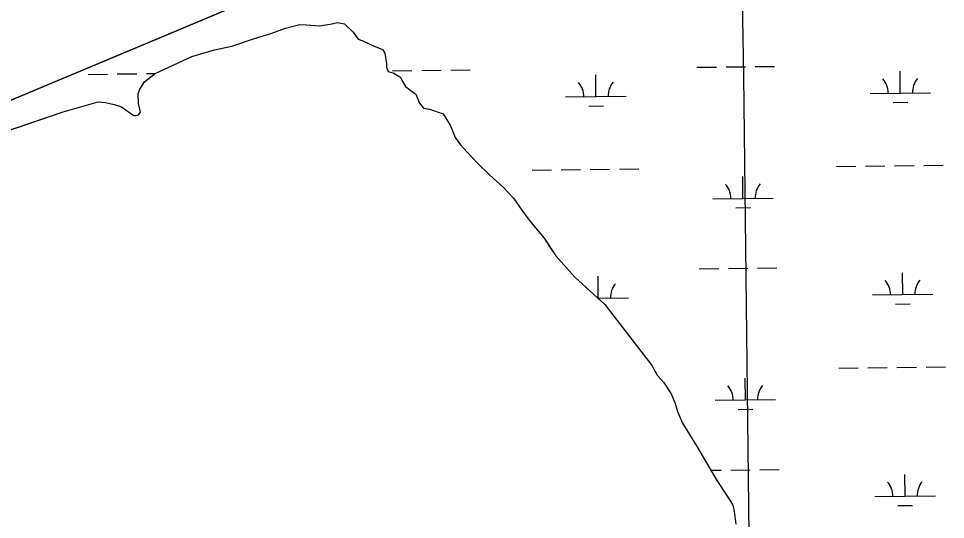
# Model space of a CAD drawing. Extents: x 3684037 to 3722149, y 433263 to 459021.
# Drawn here: x 3713459 to 3714987, y 443555 to 444381 of the extents above; entities that cross this region are included whole.
import ezdxf

# ---------------------------------------------------------------- set-up
doc = ezdxf.new("R2010")
doc.units = 0
for name, color, linetype in [('V-GRID-MAJR', 7, 'Continuous'), ('V-TOPO-SHOR', 7, 'Continuous'), ('V-WETL-SWMP', 7, 'Continuous')]:
    doc.layers.add(name, color=color, linetype=linetype)

msp = doc.modelspace()

# ---------------------------------------------------------------- linework, layer by layer
at = {"layer": 'V-GRID-MAJR'}
msp.add_spline([(3714717.7800000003, 438985.321), (3714645.519, 445043.8), (3714573.235, 451104.20900000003), (3714500.951, 457164.625), (3714500.9280000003, 457166.547)], degree=3, dxfattribs=at)
at = {"layer": 'V-TOPO-SHOR'}
for points in [[(3713685.0160000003, 444346.80700000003), (3714030.9050000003, 444492.469), (3714200.9420000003, 444574.848), (3714512.113, 444715.838)], [(3713356.926, 444167.56), (3713532.395, 444227.667), (3713589.901, 444243.748), (3713602.3570000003, 444242.574), (3713616.592, 444239.62700000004), (3713628.458, 444235.49), (3713638.549, 444228.386), (3713645.076, 444224.243), (3713649.231, 444221.281), (3713652.197, 444221.28500000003), (3713656.94, 444222.477), (3713659.899, 444226.63300000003), (3713656.917, 444241.454), (3713656.305, 444256.871), (3713658.668, 444264.58400000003), (3713666.363, 444277.048), (3713684.137, 444290.708), (3713744.594, 444318.653), (3713781.944, 444329.96400000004), (3713810.403, 444335.93), (3713846.562, 444347.833), (3713876.7970000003, 444357.358), (3713899.323, 444365.688), (3713922.4450000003, 444371.645), (3713933.713, 444371.066), (3713954.471, 444369.311)], [(3713954.471, 444369.311), (3713972.852, 444372.299), (3713984.71, 444374.685), (3713996.572, 444372.919), (3714010.822, 444358.702), (3714017.3570000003, 444349.816), (3714019.139, 444347.444), (3714026.852, 444344.489), (3714035.752, 444340.348), (3714044.059, 444336.207), (3714058.893, 444330.294), (3714063.0500000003, 444324.367), (3714065.444, 444306.58), (3714065.45, 444301.243), (3714067.83, 444295.314), (3714070.204, 444293.539), (3714076.731, 444291.767), (3714087.411, 444285.257), (3714089.193, 444283.481), (3714092.165, 444277.552), (3714096.92, 444269.256), (3714104.043, 444263.927), (3714114.133, 444256.822), (3714120.0810000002, 444242.003), (3714126.614, 444233.708), (3714136.698, 444231.941), (3714159.2430000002, 444224.259), (3714171.127, 444204.109), (3714178.858, 444185.14), (3714187.769, 444172.699), (3714198.458, 444160.851), (3714215.677, 444142.48600000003), (3714235.271, 444123.532), (3714258.423, 444102.802), (3714275.051, 444085.032), (3714288.713, 444064.884), (3714299.406, 444050.664), (3714308.315, 444039.406), (3714317.223, 444028.743), (3714325.536, 444018.67), (3714335.637, 444003.26300000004), (3714344.5500000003, 443989.636), (3714376.021, 443954.683), (3714425.89, 443909.672), (3714503.7, 443808.353), (3714507.861, 443799.463), (3714512.021, 443792.944), (3714522.116, 443781.094), (3714535.186, 443762.134), (3714541.727, 443746.129), (3714545.301, 443733.085), (3714553.626, 443713.527), (3714576.799, 443676.192), (3714609.483, 443619.892), (3714621.96, 443601.522), (3714633.842, 443583.151), (3714636.8140000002, 443578.412), (3714638.6040000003, 443567.74), (3714641.594, 443546.985)], [(3713244.848, 444162.26), (3713685.0160000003, 444346.80700000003)]]:
    msp.add_lwpolyline(points, dxfattribs=at)
at = {"layer": 'V-WETL-SWMP'}
for p, q in [((3714030.9046589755, 444492.47008776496), (3713685.0168327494, 444346.80711090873)), ((3713899.3245917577, 444365.68721199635), (3713922.445580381, 444371.6452104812)), ((3713922.445580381, 444371.6452104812), (3713933.714575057, 444371.06520977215)), ((3713933.714575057, 444371.06520977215), (3713954.472565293, 444369.3112084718)), ((3713954.472565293, 444369.3112084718), (3713972.853556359, 444372.29820728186)), ((3713972.853556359, 444372.29820728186), (3713984.7115505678, 444374.68420651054)), ((3713984.7115505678, 444374.68420651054), (3713996.574545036, 444372.91920577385)), ((3713996.574545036, 444372.9192057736), (3714010.8245391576, 444358.7032049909)), ((3713846.5646179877, 444347.83321548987), (3713876.798603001, 444357.35821349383)), ((3713876.798603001, 444357.35821349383), (3713899.3245917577, 444365.68721199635)), ((3714010.8245391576, 444358.7032049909), (3714019.1405359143, 444347.44520455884)), ((3713685.0168327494, 444346.807110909), (3713244.8480538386, 444162.2601403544)), ((3713810.4036359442, 444335.93021788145), (3713846.5646179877, 444347.83321548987)), ((3714019.1405359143, 444347.44520455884), (3714026.8535324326, 444344.4892040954)), ((3714026.8535324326, 444344.4892040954), (3714035.7535284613, 444340.34820356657)), ((3714035.7535284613, 444340.34820356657), (3714044.0615247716, 444336.20720307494)), ((3713744.5966683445, 444318.65322219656), (3713781.9446498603, 444329.96521973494)), ((3713781.9446498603, 444329.96521973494), (3713810.4036359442, 444335.93021788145)), ((3714044.0615247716, 444336.20720307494), (3714058.89451809, 444330.29420218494)), ((3714058.89451809, 444330.29420218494), (3714063.0525164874, 444324.3682019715)), ((3714063.0525164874, 444324.3682019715), (3714065.445516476, 444306.5802019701)), ((3713684.1396988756, 444290.7092262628), (3713744.5966683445, 444318.65322219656)), ((3714065.445516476, 444306.5802019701), (3714065.4525168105, 444301.2432020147)), ((3714065.4525168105, 444301.2432020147), (3714067.8315160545, 444295.31520191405)), ((3714067.8315160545, 444295.31520191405), (3714070.2055150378, 444293.53920177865)), ((3714075.6274247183, 444295.15216175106), (3714107.625250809, 444295.52450154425)), ((3714123.624163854, 444295.71067144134), (3714155.6219899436, 444296.0830112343)), ((3714171.620902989, 444296.26918113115), (3714203.618729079, 444296.6415209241)), ((3714577.501327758, 444300.99217178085), (3714609.4991538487, 444301.36451157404)), ((3714625.498066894, 444301.5506814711), (3714657.4958929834, 444301.9230212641)), ((3714673.494806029, 444302.10919116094), (3714705.4926321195, 444302.4815309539)), ((3714912.862824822, 444258.4614321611), (3714912.4439403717, 444294.4589949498)), ((3713573.7535216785, 444289.31215172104), (3713605.751347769, 444289.6844915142)), ((3713621.7502608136, 444289.8706614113), (3713653.7480869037, 444290.2430012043)), ((3713666.364708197, 444277.04822750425), (3713684.1396988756, 444290.7092262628)), ((3713669.746999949, 444290.4291711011), (3713683.9909691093, 444290.5949197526)), ((3714070.2055150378, 444293.5392017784), (3714076.731512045, 444291.76720138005)), ((3714076.731512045, 444291.76720138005), (3714087.413507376, 444285.2572007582)), ((3714087.413507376, 444285.2572007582), (3714089.1945066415, 444283.48020066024)), ((3714089.1945066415, 444283.48020066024), (3714092.166505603, 444277.553200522)), ((3714410.988921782, 444252.6214221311), (3714410.5700373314, 444288.6189849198)), ((3713656.30671426, 444256.8722283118), (3713658.669712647, 444264.585228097)), ((3713658.669712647, 444264.585228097), (3713666.364708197, 444277.04822750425)), ((3714092.166505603, 444277.553200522), (3714096.9215038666, 444269.2562002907)), ((3714096.9215038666, 444269.2562002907), (3714104.0435008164, 444263.92719988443)), ((3714104.0435008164, 444263.92719988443), (3714114.134496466, 444256.82219930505)), ((3713656.9187149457, 444241.4542284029), (3713656.30671426, 444256.8722283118)), ((3714114.134496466, 444256.82219930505), (3714120.0824945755, 444242.0031990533)), ((3714360.992318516, 444252.0396412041), (3714460.9855250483, 444253.20320305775)), ((3714862.8662215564, 444257.87965123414), (3714962.859428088, 444259.04321308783)), ((3713532.396775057, 444227.666236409), (3713589.9017466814, 444243.7472326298)), ((3713589.9017466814, 444243.7472326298), (3713602.35774083, 444242.5752318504)), ((3713602.35774083, 444242.5752318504), (3713616.5937342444, 444239.6272309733)), ((3713616.5937342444, 444239.6272309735), (3713628.4597288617, 444235.4902302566)), ((3713628.4597288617, 444235.49023025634), (3713638.5497245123, 444228.38522967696)), ((3713659.9017144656, 444226.632228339), (3713656.9187149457, 444241.4542284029)), ((3714120.0824945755, 444242.0031990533), (3714126.6154919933, 444233.7091987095)), ((3714126.6154919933, 444233.7091987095), (3714136.6994873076, 444231.94119808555)), ((3714399.1692871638, 444237.05183939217), (3714423.167656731, 444237.33109423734)), ((3714901.0431902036, 444242.89184942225), (3714925.0415597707, 444243.17110426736)), ((3713356.9278623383, 444167.56124803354), (3713532.396775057, 444227.666236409)), ((3713638.5497245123, 444228.3852296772), (3713645.0777216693, 444224.2422292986)), ((3713645.0777216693, 444224.2422292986), (3713649.23271988, 444221.2822290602)), ((3713649.23271988, 444221.2822290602), (3713652.19771847, 444221.2852288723)), ((3713652.19771847, 444221.2852288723), (3713656.9407161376, 444222.47722856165)), ((3713656.9407161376, 444222.4772285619), (3713659.9017144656, 444226.632228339)), ((3714136.6994873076, 444231.9411980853), (3714159.24347707, 444224.2591967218)), ((3714159.24347707, 444224.2591967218), (3714171.128472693, 444204.10919613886)), ((3714171.128472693, 444204.10919613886), (3714178.8604702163, 444185.1411958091)), ((3714178.8604702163, 444185.1411958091), (3714187.770466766, 444172.6981953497)), ((3714187.770466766, 444172.6981953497), (3714198.459462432, 444160.85019477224)), ((3714198.459462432, 444160.85019477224), (3714215.6794554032, 444142.4861938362)), ((3714215.6794554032, 444142.4861938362), (3714235.272447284, 444123.53219275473)), ((3714305.5492878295, 444131.315354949), (3714337.547113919, 444131.6876947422)), ((3714353.546026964, 444131.87386463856), (3714385.543853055, 444132.24620443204)), ((3714401.5427661, 444132.4323743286), (3714433.54059219, 444132.8047141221)), ((3714449.5395052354, 444132.99088401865), (3714481.5373313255, 444133.3632238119)), ((3714807.4231908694, 444137.15536497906), (3714839.4210169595, 444137.52770477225)), ((3714855.419930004, 444137.7138746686), (3714887.417756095, 444138.08621446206)), ((3714903.41666914, 444138.2723843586), (3714935.4144952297, 444138.6447241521)), ((3714951.413408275, 444138.8308940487), (3714983.4112343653, 444139.2032338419)), ((3714235.272447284, 444123.53219275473), (3714258.4254375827, 444102.80319146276)), ((3714653.4321106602, 444084.6180266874), (3714653.0132262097, 444120.61558947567)), ((3714258.4254375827, 444102.80319146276), (3714275.051430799, 444085.03219055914)), ((3714275.051430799, 444085.03219055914), (3714288.715425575, 444064.8841898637)), ((3714603.4355073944, 444084.0362457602), (3714703.4287139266, 444085.1998076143)), ((3714288.715425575, 444064.8841898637), (3714299.40742139, 444050.66418930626)), ((3714641.612476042, 444069.0484439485), (3714665.6108456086, 444069.32769879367)), ((3714299.40742139, 444050.66418930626), (3714308.316417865, 444039.40718883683)), ((3714308.316417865, 444039.40718883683), (3714325.538410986, 444018.67118792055)), ((3714325.538410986, 444018.67118792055), (3714344.5504037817, 443989.6351869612)), ((3714344.5504037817, 443989.6351869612), (3714376.0233910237, 443954.68318526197)), ((3714581.372227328, 443968.3396939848), (3714613.3700534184, 443968.71203377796)), ((3714629.368966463, 443968.89820367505), (3714661.366792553, 443969.270543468)), ((3714677.3657055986, 443969.45671336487), (3714709.3635316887, 443969.8290531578)), ((3714916.7337243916, 443925.808954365), (3714916.314839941, 443961.80651715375)), ((3714376.0233910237, 443954.68318526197), (3714425.8913701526, 443909.67118248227)), ((3714414.8598213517, 443919.968944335), (3714414.440936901, 443955.9665071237)), ((3714414.487467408, 443919.96461147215), (3714464.856424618, 443920.5507252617)), ((3714866.7371211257, 443925.22717343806), (3714966.730327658, 443926.3907352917)), ((3714425.8913701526, 443909.67118248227), (3714503.7003395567, 443808.3531784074)), ((3714904.9140897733, 443910.2393716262), (3714928.91245934, 443910.5186264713)), ((3714503.7003395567, 443808.3531784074), (3714507.86233814, 443799.4621782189)), ((3714811.294090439, 443804.502887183), (3714843.2919165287, 443804.8752269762)), ((3714859.2908295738, 443805.0613968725), (3714891.2886556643, 443805.433736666)), ((3714907.2875687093, 443805.61990656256), (3714939.2853947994, 443805.99224635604)), ((3714955.284307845, 443806.1784162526), (3714987.282133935, 443806.55075604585)), ((3714507.86233814, 443799.4621782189), (3714512.0213365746, 443792.94417801)), ((3714512.0213365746, 443792.94417801), (3714522.116332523, 443781.0951774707)), ((3714522.116332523, 443781.0951774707), (3714535.186327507, 443762.1331768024)), ((3714657.3030102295, 443751.96554889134), (3714656.8841257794, 443787.96311167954)), ((3714535.186327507, 443762.1331768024), (3714541.7283254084, 443746.12917652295)), ((3714541.7283254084, 443746.12917652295), (3714545.3023245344, 443733.08617640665)), ((3714607.306406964, 443751.38376796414), (3714707.299613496, 443752.54732981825)), ((3714545.3023245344, 443733.08617640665), (3714553.6283218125, 443713.52617604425)), ((3714645.4833756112, 443736.3959661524), (3714669.4817451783, 443736.6752209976)), ((3714553.628321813, 443713.52617604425), (3714576.801313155, 443676.192174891)), ((3714576.801313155, 443676.192174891), (3714609.4853011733, 443619.89217329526)), ((3714633.2398660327, 443636.2457258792), (3714665.2376921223, 443636.61806567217)), ((3714681.236605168, 443636.804235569), (3714713.2344312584, 443637.176575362)), ((3714600.2146261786, 443635.86143067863), (3714617.2409529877, 443636.0595559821)), ((3714920.6046239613, 443593.1564765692), (3714920.1857395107, 443629.1540393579)), ((3714609.4853011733, 443619.89217329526), (3714621.960296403, 443601.52217265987)), ((3714621.960296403, 443601.52217265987), (3714633.8432919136, 443583.1521720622)), ((3714870.6080206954, 443592.5746956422), (3714970.601227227, 443593.73825749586)), ((3714633.8432919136, 443583.1521720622), (3714636.8142908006, 443578.41117191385)), ((3714636.8142908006, 443578.41117191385), (3714638.605290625, 443567.73917189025)), ((3714908.7849893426, 443577.58689383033), (3714932.7833589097, 443577.86614867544)), ((3714638.605290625, 443567.73917189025), (3714641.595290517, 443546.9861718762))]:
    msp.add_line(p, q, dxfattribs=at)
for centre, radius, start, end in [((3714857.618116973, 444258.2934174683), 35.24628790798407, 359.89486679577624, 41.438525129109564), ((3714968.0964833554, 444259.57898893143), 35.24628790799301, 139.89486415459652, 181.43852248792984), ((3714355.744213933, 444252.4534074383), 35.24628790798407, 359.89486679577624, 41.438525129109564), ((3714466.2225803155, 444253.7389789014), 35.24628790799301, 139.89486415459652, 181.43852248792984), ((3714598.187402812, 444084.45001199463), 35.24628790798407, 359.89486679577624, 41.438525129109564), ((3714708.665769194, 444085.73558345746), 35.24628790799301, 139.89486415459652, 181.43852248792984), ((3714470.0934798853, 443921.08650110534), 35.24628790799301, 139.89486415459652, 181.43852248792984), ((3714861.4890165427, 443925.64093967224), 35.24628790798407, 359.89486679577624, 41.438525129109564), ((3714971.967382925, 443926.92651113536), 35.24628790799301, 139.89486415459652, 181.43852248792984), ((3714602.058302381, 443751.79753419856), 35.24628790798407, 359.89486679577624, 41.438525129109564), ((3714712.536668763, 443753.0831056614), 35.24628790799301, 139.89486415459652, 181.43852248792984), ((3714865.359916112, 443592.9884618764), 35.24628790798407, 359.89486679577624, 41.438525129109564), ((3714975.838282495, 443594.2740333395), 35.24628790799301, 139.89486415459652, 181.43852248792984)]:
    msp.add_arc(centre, radius, start, end, dxfattribs=at)

doc.saveas('drawing.dxf')
